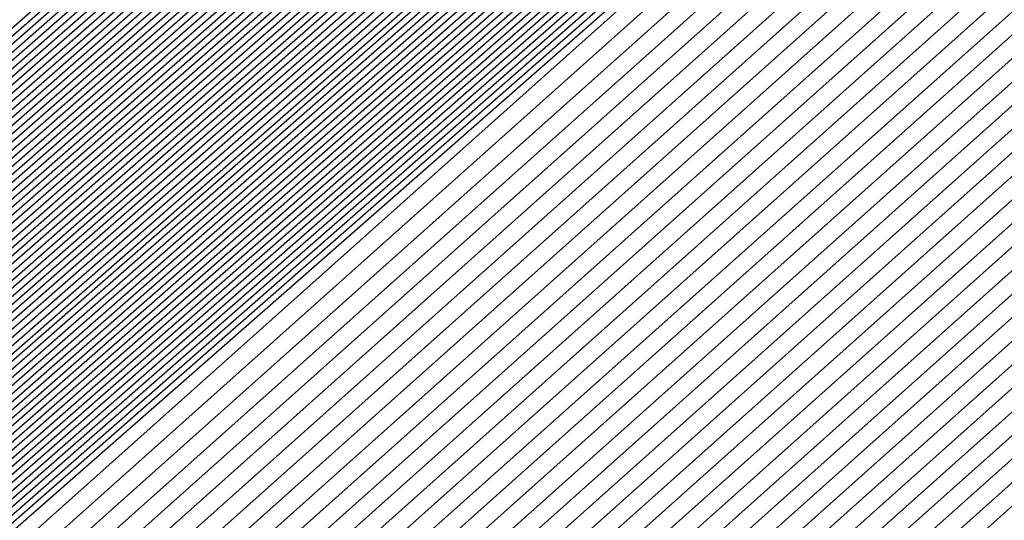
# Model space of a CAD drawing. Extents: x 3249832 to 3255657, y 13789405 to 13793316.
# Tile 999 of 1056: x 3253212.5943 to 3253212.7134, y 13791261.1174 to 13791261.178. Entities that reach past the tile are written whole.
import ezdxf

# ---------------------------------------------------------------- set-up
doc = ezdxf.new("R2010")
doc.units = 0
doc.header["$LTSCALE"] = 100
doc.header["$MEASUREMENT"] = 0
for name, color, linetype in [('GRATIO_03231_CON', 1, 'CONTINUOUS'), ('GRATIO_0323_ICON', 1, 'CONTINUOUS'), ('TARGETS_EAST', 7, 'CONTINUOUS')]:
    doc.layers.add(name, color=color, linetype=linetype)

# ---------------------------------------------------------------- blocks, each defined once
blk = doc.blocks.new('Gratio_032316_contours')
at = {"layer": 'GRATIO_03231_CON', "color": 5, "linetype": 'Continuous', "flags": 128}
for points in [[(3253198.8467, 13791249.0149), (3253205.42877, 13791254.89394), (3253220.02556, 13791267.69473), (3253234.64321, 13791280.47198), (3253243.06268, 13791287.82558), (3253246.16411, 13791290.53624), (3253246.60244, 13791290.92984), (3253246.86684, 13791291.18754), (3253248.78343, 13791292.91155), (3253254.01258, 13791297.55932), (3253263.38773, 13791305.85472), (3253274.43461, 13791315.58706), (3253283.85205, 13791323.81207), (3253289.3049, 13791328.45162), (3253292.32214, 13791330.89237), (3253295.39879, 13791333.38715)], [(3253199.11371, 13791249.24769), (3253205.65909, 13791255.09396), (3253220.17451, 13791267.82338), (3253234.71068, 13791280.52937), (3253243.08326, 13791287.84193), (3253246.16758, 13791290.53729), (3253246.60386, 13791290.92825), (3253246.85342, 13791291.17133), (3253248.66183, 13791292.79797), (3253253.59572, 13791297.1833), (3253262.4415, 13791305.01029), (3253272.86462, 13791314.1931), (3253281.7503, 13791321.95368), (3253286.91532, 13791326.34865), (3253289.90268, 13791328.77333), (3253293.18693, 13791331.45768)], [(3253199.24722, 13791249.36409), (3253205.77425, 13791255.19397), (3253220.24898, 13791267.8877), (3253234.74441, 13791280.55807), (3253243.09355, 13791287.85011), (3253246.16931, 13791290.53782), (3253246.60458, 13791290.92746), (3253246.84672, 13791291.16323), (3253248.60103, 13791292.74118), (3253253.38729, 13791296.99529), (3253261.96839, 13791304.58808), (3253272.07962, 13791313.49612), (3253280.69942, 13791321.02448), (3253285.72053, 13791325.29717), (3253288.69295, 13791327.71381), (3253292.081, 13791330.49295), (3253297.61917, 13791335.1971)], [(3253199.38073, 13791249.48048), (3253205.88941, 13791255.29397), (3253220.32345, 13791267.95202), (3253234.77815, 13791280.58677), (3253243.10385, 13791287.85828), (3253246.17105, 13791290.53834), (3253246.60529, 13791290.92666), (3253246.84001, 13791291.15513), (3253248.54023, 13791292.68439), (3253253.17886, 13791296.80728), (3253261.49527, 13791304.16587), (3253271.29462, 13791312.79914), (3253279.64854, 13791320.09529), (3253284.52574, 13791324.24568), (3253287.48322, 13791326.65429), (3253290.97507, 13791329.52822), (3253296.71525, 13791334.41022)], [(3253199.51424, 13791249.59688), (3253206.00457, 13791255.39398), (3253220.39793, 13791268.01634), (3253234.81188, 13791280.61546), (3253243.11414, 13791287.86646), (3253246.17278, 13791290.53887), (3253246.606, 13791290.92586), (3253246.83331, 13791291.14702), (3253248.47943, 13791292.6276), (3253252.97044, 13791296.61927), (3253261.02215, 13791303.74366), (3253270.50962, 13791312.10216), (3253278.59767, 13791319.16609), (3253283.33095, 13791323.1942), (3253286.27349, 13791325.59476), (3253289.86914, 13791328.56348), (3253295.81132, 13791333.62334)], [(3253199.78125, 13791249.82967), (3253206.23489, 13791255.594), (3253220.54687, 13791268.14499), (3253234.87935, 13791280.67286), (3253243.13472, 13791287.8828), (3253246.17625, 13791290.53992), (3253246.60743, 13791290.92427), (3253246.8199, 13791291.13081), (3253248.35784, 13791292.51402), (3253252.55358, 13791296.24325), (3253260.07593, 13791302.89924), (3253268.93963, 13791310.70819), (3253276.49591, 13791317.3077), (3253280.94137, 13791321.09123), (3253283.85403, 13791323.47572), (3253287.65728, 13791326.63402), (3253294.00347, 13791332.04958)], [(3253199.91476, 13791249.94607), (3253206.35005, 13791255.69401), (3253220.62135, 13791268.20931), (3253234.91309, 13791280.70156), (3253243.14501, 13791287.89098), (3253246.17798, 13791290.54045), (3253246.60814, 13791290.92348), (3253246.81319, 13791291.12271), (3253248.29704, 13791292.45723), (3253252.34515, 13791296.05524), (3253259.60281, 13791302.47703), (3253268.15463, 13791310.01121), (3253275.44504, 13791316.37851), (3253279.74658, 13791320.03974), (3253282.6443, 13791322.4162), (3253286.55135, 13791325.66929), (3253293.09954, 13791331.2627), (3253300.79521, 13791337.86923)], [(3253200.04827, 13791250.06247), (3253206.46521, 13791255.79401), (3253220.69582, 13791268.27363), (3253234.94682, 13791280.73025), (3253243.15531, 13791287.89915), (3253246.17972, 13791290.54097), (3253246.60886, 13791290.92268), (3253246.80649, 13791291.1146), (3253248.23624, 13791292.40044), (3253252.13672, 13791295.86723), (3253259.1297, 13791302.05482), (3253267.36963, 13791309.31423), (3253274.39416, 13791315.44932), (3253278.55179, 13791318.98826), (3253281.43456, 13791321.35667), (3253285.44542, 13791324.70455), (3253292.19561, 13791330.47582), (3253300.12972, 13791337.29016)], [(3253200.18178, 13791250.17887), (3253206.58037, 13791255.89402), (3253220.77029, 13791268.33795), (3253234.98056, 13791280.75895), (3253243.1656, 13791287.90733), (3253246.18145, 13791290.5415), (3253246.60957, 13791290.92188), (3253246.79978, 13791291.1065), (3253248.17544, 13791292.34365), (3253251.92829, 13791295.67922), (3253258.65658, 13791301.63261), (3253266.58464, 13791308.61725), (3253273.34328, 13791314.52012), (3253277.357, 13791317.93677), (3253280.22483, 13791320.29715), (3253284.33949, 13791323.73982), (3253291.29169, 13791329.68894), (3253299.46423, 13791336.71108)], [(3253200.44879, 13791250.41166), (3253206.81069, 13791256.09404), (3253220.91924, 13791268.4666), (3253235.04803, 13791280.81634), (3253243.18618, 13791287.92368), (3253246.18492, 13791290.54255), (3253246.611, 13791290.92029), (3253246.78637, 13791291.09029), (3253248.05384, 13791292.23007), (3253251.51143, 13791295.3032), (3253257.71035, 13791300.78818), (3253265.01464, 13791307.22329), (3253271.24153, 13791312.66173), (3253274.96742, 13791315.8338), (3253277.80537, 13791318.17811), (3253282.12763, 13791321.81036), (3253289.48383, 13791328.11518), (3253298.13324, 13791335.55292)], [(3253200.5823, 13791250.52806), (3253206.92586, 13791256.19405), (3253220.99372, 13791268.53092), (3253235.08176, 13791280.84504), (3253243.19647, 13791287.93185), (3253246.18666, 13791290.54307), (3253246.61171, 13791290.9195), (3253246.77966, 13791291.08219), (3253247.99304, 13791292.17328), (3253251.303, 13791295.11519), (3253257.23724, 13791300.36597), (3253264.22964, 13791306.52631), (3253270.19065, 13791311.73254), (3253273.77263, 13791314.78231), (3253276.59564, 13791317.11859), (3253281.0217, 13791320.84562), (3253288.57991, 13791327.3283), (3253297.46775, 13791334.97385)], [(3253200.71581, 13791250.64445), (3253207.04102, 13791256.29406), (3253221.06819, 13791268.59524), (3253235.1155, 13791280.87374), (3253243.20676, 13791287.94002), (3253246.18839, 13791290.5436), (3253246.61242, 13791290.9187), (3253246.77296, 13791291.07408), (3253247.93224, 13791292.11649), (3253251.09457, 13791294.92718), (3253256.76412, 13791299.94376), (3253263.44465, 13791305.82933), (3253269.13978, 13791310.80334), (3253272.57784, 13791313.73083), (3253275.38591, 13791316.05906), (3253279.91577, 13791319.88089), (3253287.67598, 13791326.54142), (3253296.80226, 13791334.39477)], [(3253200.84932, 13791250.76085), (3253207.15618, 13791256.39406), (3253221.14266, 13791268.65956), (3253235.14923, 13791280.90243), (3253243.21706, 13791287.9482), (3253246.19012, 13791290.54412), (3253246.61314, 13791290.9179), (3253246.76625, 13791291.06598), (3253247.87144, 13791292.0597), (3253250.88614, 13791294.73917), (3253256.29101, 13791299.52155), (3253262.65965, 13791305.13235), (3253268.0889, 13791309.87415), (3253271.38305, 13791312.67934), (3253274.17618, 13791314.99954), (3253278.80984, 13791318.91616), (3253286.77206, 13791325.75454), (3253296.13677, 13791333.81569)], [(3253201.11633, 13791250.99365), (3253207.3865, 13791256.59408), (3253221.29161, 13791268.78821), (3253235.2167, 13791280.95983), (3253243.23764, 13791287.96455), (3253246.19359, 13791290.54517), (3253246.61456, 13791290.91631), (3253246.75284, 13791291.04977), (3253247.74984, 13791291.94612), (3253250.46928, 13791294.36315), (3253255.34478, 13791298.67713), (3253261.08965, 13791303.73839), (3253265.98715, 13791308.01576), (3253268.99347, 13791310.57637), (3253271.75672, 13791312.8805), (3253276.59798, 13791316.9867), (3253284.9642, 13791324.18078), (3253294.80578, 13791332.65754)], [(3253201.24984, 13791251.11004), (3253207.50166, 13791256.69409), (3253221.36608, 13791268.85253), (3253235.25044, 13791280.98852), (3253243.24793, 13791287.97272), (3253246.19533, 13791290.5457), (3253246.61528, 13791290.91552), (3253246.74613, 13791291.04167), (3253247.68904, 13791291.88933), (3253250.26085, 13791294.17514), (3253254.87166, 13791298.25492), (3253260.30466, 13791303.04141), (3253264.93627, 13791307.08657), (3253267.79868, 13791309.52489), (3253270.54699, 13791311.82097), (3253275.49205, 13791316.02196), (3253284.06028, 13791323.3939), (3253294.14029, 13791332.07846)], [(3253201.38335, 13791251.22644), (3253207.61682, 13791256.7941), (3253221.44056, 13791268.91685), (3253235.28417, 13791281.01722), (3253243.25822, 13791287.9809), (3253246.19706, 13791290.54622), (3253246.61599, 13791290.91472), (3253246.73943, 13791291.03356), (3253247.62824, 13791291.83254), (3253250.05242, 13791293.98713), (3253254.39855, 13791297.83271), (3253259.51966, 13791302.34443), (3253263.88539, 13791306.15737), (3253266.60389, 13791308.4734), (3253269.33726, 13791310.76145), (3253274.38613, 13791315.05723), (3253283.15635, 13791322.60702), (3253293.4748, 13791331.49938)], [(3253201.51686, 13791251.34284), (3253207.73198, 13791256.8941), (3253221.51503, 13791268.98117), (3253235.31791, 13791281.04592), (3253243.26852, 13791287.98907), (3253246.1988, 13791290.54675), (3253246.6167, 13791290.91393), (3253246.73272, 13791291.02546), (3253247.56744, 13791291.77576), (3253249.84399, 13791293.79912), (3253253.92543, 13791297.41049), (3253258.73466, 13791301.64744), (3253262.83452, 13791305.22818), (3253265.4091, 13791307.42192), (3253268.12753, 13791309.70193), (3253273.2802, 13791314.0925), (3253282.25242, 13791321.82014), (3253292.80931, 13791330.9203), (3253301.81088, 13791338.63068)], [(3253201.78387, 13791251.57563), (3253207.9623, 13791257.09412), (3253221.66398, 13791269.10982), (3253235.38538, 13791281.10331), (3253243.2891, 13791288.00542), (3253246.20227, 13791290.5478), (3253246.61813, 13791290.91233), (3253246.71931, 13791291.00925), (3253247.44584, 13791291.66218), (3253249.42713, 13791293.4231), (3253252.9792, 13791296.56607), (3253257.16467, 13791300.25348), (3253260.73276, 13791303.36979), (3253263.01952, 13791305.31895), (3253265.70807, 13791307.58288), (3253271.06834, 13791312.16303), (3253280.44457, 13791320.24638), (3253291.47832, 13791329.76215), (3253300.88547, 13791337.82513)], [(3253201.91738, 13791251.69203), (3253208.07746, 13791257.19413), (3253221.73845, 13791269.17414), (3253235.41911, 13791281.13201), (3253243.29939, 13791288.01359), (3253246.204, 13791290.54832), (3253246.61884, 13791290.91154), (3253246.71261, 13791291.00114), (3253247.38504, 13791291.60539), (3253249.2187, 13791293.23509), (3253252.50609, 13791296.14386), (3253256.37967, 13791299.5565), (3253259.68189, 13791302.44059), (3253261.82473, 13791304.26746), (3253264.49834, 13791306.52336), (3253269.96241, 13791311.1983), (3253279.54064, 13791319.4595), (3253290.81283, 13791329.18307), (3253300.42277, 13791337.42236)], [(3253202.05089, 13791251.80842), (3253208.19262, 13791257.29414), (3253221.81293, 13791269.23846), (3253235.45285, 13791281.16071), (3253243.30968, 13791288.02177), (3253246.20573, 13791290.54885), (3253246.61956, 13791290.91074), (3253246.7059, 13791290.99304), (3253247.32424, 13791291.5486), (3253249.01027, 13791293.04708), (3253252.03297, 13791295.72165), (3253255.59467, 13791298.85952), (3253258.63101, 13791301.5114), (3253260.62994, 13791303.21597), (3253263.28861, 13791305.46384), (3253268.85648, 13791310.23357), (3253278.63672, 13791318.67262), (3253290.14734, 13791328.60399), (3253299.96006, 13791337.01958)], [(3253222.18973, 13791268.9562), (3253208.47101, 13791257.20698), (3253202.18439, 13791251.92482), (3253202.18439, 13791251.92482), (3253208.30778, 13791257.39414), (3253221.8874, 13791269.30278)], [(3253222.33685, 13791269.08692), (3253208.70035, 13791257.40813), (3253202.45141, 13791252.15761), (3253202.45141, 13791252.15761), (3253208.5381, 13791257.59416), (3253222.03635, 13791269.43142)], [(3253222.41042, 13791269.15229), (3253208.81502, 13791257.50869), (3253202.58492, 13791252.27401), (3253202.58492, 13791252.27401), (3253208.65326, 13791257.69417), (3253222.11082, 13791269.49575)], [(3253222.48398, 13791269.21765), (3253208.92969, 13791257.60926), (3253202.71843, 13791252.39041), (3253202.71843, 13791252.39041), (3253208.76842, 13791257.79418), (3253222.18529, 13791269.56007)], [(3253222.55754, 13791269.28301), (3253209.04436, 13791257.70983), (3253202.85194, 13791252.50681), (3253202.85193, 13791252.50681), (3253208.88358, 13791257.89419), (3253222.25977, 13791269.62439)], [(3253222.70467, 13791269.41374), (3253209.2737, 13791257.91097), (3253203.11895, 13791252.7396), (3253203.11895, 13791252.7396), (3253209.1139, 13791258.0942), (3253222.40871, 13791269.75304)], [(3253222.77823, 13791269.4791), (3253209.38837, 13791258.01154), (3253203.25246, 13791252.856), (3253203.25246, 13791252.856), (3253209.22906, 13791258.19421), (3253222.48319, 13791269.81736)], [(3253222.8518, 13791269.54447), (3253209.50304, 13791258.11211), (3253203.38597, 13791252.97239), (3253203.38597, 13791252.97239), (3253209.34422, 13791258.29422), (3253222.55766, 13791269.88168)], [(3253222.92536, 13791269.60983), (3253209.61771, 13791258.21268), (3253203.51947, 13791253.08879), (3253203.51947, 13791253.08879), (3253209.45938, 13791258.39423), (3253222.63214, 13791269.946)], [(3253294.55593, 13791331.78482), (3253282.65133, 13791321.30274), (3253268.6032, 13791309.01445), (3253256.6338, 13791298.60027), (3253249.91373, 13791292.81609), (3253247.40711, 13791290.71997), (3253247.02638, 13791290.44557), (3253246.62867, 13791290.09727), (3253243.8498, 13791287.66252), (3253236.27025, 13791281.09954), (3253223.07249, 13791269.74056), (3253209.84706, 13791258.41382), (3253203.78649, 13791253.32159), (3253203.78649, 13791253.32159), (3253209.68971, 13791258.59423), (3253222.78114, 13791270.07458), (3253235.89161, 13791281.53353), (3253243.79641, 13791288.43297), (3253249.04881, 13791292.99861), (3253256.14655, 13791299.14707), (3253268.13516, 13791309.52901), (3253282.25127, 13791321.73092), (3253294.2793, 13791332.07331)], [(3253294.30341, 13791331.56698), (3253282.46184, 13791321.1404), (3253268.48808, 13791308.91717), (3253256.58203, 13791298.55815), (3253249.89752, 13791292.80461), (3253247.40414, 13791290.71961), (3253247.02543, 13791290.44664), (3253246.629, 13791290.09938), (3253243.85878, 13791287.67218), (3253236.30279, 13791281.1296), (3253223.14605, 13791269.80592), (3253209.96173, 13791258.51439), (3253203.92, 13791253.43798), (3253203.92, 13791253.43798), (3253209.80487, 13791258.69424), (3253222.85565, 13791270.13885), (3253235.92547, 13791281.56208), (3253243.80512, 13791288.43921), (3253249.03601, 13791292.98573), (3253256.09723, 13791299.1022), (3253268.02248, 13791309.42905), (3253282.06389, 13791321.56632), (3253294.02824, 13791331.85395)], [(3253294.05089, 13791331.34915), (3253282.27235, 13791320.97806), (3253268.37296, 13791308.8199), (3253256.53026, 13791298.51602), (3253249.8813, 13791292.79314), (3253247.40117, 13791290.71925), (3253247.02448, 13791290.44772), (3253246.62933, 13791290.10149), (3253243.86776, 13791287.68184), (3253236.33533, 13791281.15966), (3253223.21961, 13791269.87129), (3253210.0764, 13791258.61496), (3253204.05351, 13791253.55438), (3253204.05351, 13791253.55438), (3253209.92004, 13791258.79424), (3253222.93017, 13791270.20313), (3253235.95934, 13791281.59062), (3253243.81382, 13791288.44544), (3253249.02321, 13791292.97286), (3253256.04791, 13791299.05733), (3253267.90979, 13791309.32909), (3253281.87651, 13791321.40172), (3253293.77719, 13791331.63458)], [(3253293.79837, 13791331.13131), (3253282.08285, 13791320.81572), (3253268.25784, 13791308.72262), (3253256.47849, 13791298.4739), (3253249.86508, 13791292.78166), (3253247.39821, 13791290.71889), (3253247.02354, 13791290.4488), (3253246.62966, 13791290.1036), (3253243.87675, 13791287.6915), (3253236.36787, 13791281.18972), (3253223.29318, 13791269.93665), (3253210.19107, 13791258.71553), (3253204.18702, 13791253.67078), (3253204.18701, 13791253.67078), (3253210.0352, 13791258.89424), (3253223.00468, 13791270.26741), (3253235.9932, 13791281.61917), (3253243.82253, 13791288.45167), (3253249.01041, 13791292.95999), (3253255.9986, 13791299.01245), (3253267.79711, 13791309.22914), (3253281.68913, 13791321.23712), (3253293.52613, 13791331.41522)], [(3253281.70387, 13791320.49104), (3253268.02759, 13791308.52807), (3253256.37495, 13791298.38965), (3253249.83265, 13791292.75871), (3253247.39227, 13791290.71816), (3253247.02165, 13791290.45095), (3253246.63032, 13791290.10782), (3253243.89471, 13791287.71083), (3253236.43295, 13791281.24983), (3253223.4403, 13791270.06738), (3253210.42041, 13791258.91666), (3253204.45403, 13791253.90357), (3253204.45403, 13791253.90357), (3253210.2655, 13791259.09429), (3253223.15342, 13791270.39627), (3253236.05998, 13791281.67732), (3253243.49467, 13791288.16911), (3253246.23629, 13791290.55891), (3253246.63094, 13791290.89792), (3253246.97688, 13791291.19282), (3253249.38096, 13791293.27243), (3253255.90221, 13791298.92109), (3253267.57241, 13791309.02875), (3253281.31446, 13791320.90786)], [(3253281.51437, 13791320.3287), (3253267.91246, 13791308.4308), (3253256.32319, 13791298.34753), (3253249.81643, 13791292.74723), (3253247.38931, 13791290.7178), (3253247.0207, 13791290.45203), (3253246.63065, 13791290.10993), (3253243.90369, 13791287.72049), (3253236.4655, 13791281.27989), (3253223.51387, 13791270.13274), (3253210.53508, 13791259.01723), (3253204.58754, 13791254.01997), (3253204.58754, 13791254.01997), (3253210.38066, 13791259.1943), (3253223.22789, 13791270.4606), (3253236.0937, 13791281.70603), (3253243.50493, 13791288.17732), (3253246.23793, 13791290.55953), (3253246.63143, 13791290.89735), (3253246.97568, 13791291.19044), (3253249.36691, 13791293.25849), (3253255.85289, 13791298.87622), (3253267.45972, 13791308.92879), (3253281.12708, 13791320.74326)], [(3253281.32488, 13791320.16636), (3253267.79734, 13791308.33352), (3253256.27142, 13791298.30541), (3253249.80022, 13791292.73576), (3253247.38634, 13791290.71744), (3253247.01976, 13791290.4531), (3253246.63098, 13791290.11204), (3253243.91267, 13791287.73015), (3253236.49804, 13791281.30995), (3253223.58743, 13791270.1981), (3253210.64975, 13791259.1178), (3253204.72105, 13791254.13636), (3253204.72105, 13791254.13637), (3253210.49582, 13791259.2943), (3253223.30236, 13791270.52492), (3253236.12742, 13791281.73474), (3253243.51518, 13791288.18552), (3253246.23956, 13791290.56015), (3253246.63193, 13791290.89678), (3253246.97448, 13791291.18805), (3253249.35287, 13791293.24455), (3253255.80356, 13791298.83135), (3253267.34704, 13791308.82884), (3253280.9397, 13791320.57865)], [(3253281.13539, 13791320.00402), (3253267.68222, 13791308.23625), (3253256.21965, 13791298.26328), (3253249.784, 13791292.72428), (3253247.38337, 13791290.71708), (3253247.01881, 13791290.45418), (3253246.63131, 13791290.11416), (3253243.92165, 13791287.73981), (3253236.53058, 13791281.34001), (3253223.66099, 13791270.26347), (3253210.76442, 13791259.21837), (3253204.85455, 13791254.25276), (3253204.85455, 13791254.25276), (3253210.61098, 13791259.39431), (3253223.37683, 13791270.58925), (3253236.16114, 13791281.76345), (3253243.52543, 13791288.19373), (3253246.2412, 13791290.56077), (3253246.63242, 13791290.89621), (3253246.97329, 13791291.18567), (3253249.33882, 13791293.23061), (3253255.75424, 13791298.78648), (3253267.23435, 13791308.72888), (3253280.75231, 13791320.41405)], [(3253267.45197, 13791308.0417), (3253256.11611, 13791298.17904), (3253249.75157, 13791292.70133), (3253247.37744, 13791290.71635), (3253247.01692, 13791290.45633), (3253246.63197, 13791290.11838), (3253243.93961, 13791287.75913), (3253236.59567, 13791281.40012), (3253223.80812, 13791270.3942), (3253210.99376, 13791259.41951), (3253205.12157, 13791254.48556), (3253205.12157, 13791254.48556), (3253210.84129, 13791259.59433), (3253223.52577, 13791270.7179), (3253236.22858, 13791281.82086), (3253243.54593, 13791288.21014), (3253246.24446, 13791290.562), (3253246.6334, 13791290.89508), (3253246.97089, 13791291.1809), (3253249.31072, 13791293.20273), (3253255.65559, 13791298.69674), (3253267.00898, 13791308.52897)], [(3253267.33685, 13791307.94442), (3253256.06434, 13791298.13691), (3253249.73535, 13791292.68985), (3253247.37447, 13791290.71599), (3253247.01598, 13791290.45741), (3253246.6323, 13791290.12049), (3253243.9486, 13791287.76879), (3253236.62821, 13791281.43018), (3253223.88168, 13791270.45956), (3253211.10843, 13791259.52008), (3253205.25508, 13791254.60195), (3253205.25508, 13791254.60195), (3253210.95645, 13791259.69434), (3253223.60023, 13791270.78223), (3253236.2623, 13791281.84957), (3253243.55619, 13791288.21834), (3253246.2461, 13791290.56262), (3253246.63389, 13791290.89451), (3253246.96969, 13791291.17852), (3253249.29667, 13791293.18879), (3253255.60626, 13791298.65187), (3253266.8963, 13791308.42902)], [(3253267.22172, 13791307.84715), (3253256.01257, 13791298.09479), (3253249.71913, 13791292.67838), (3253247.37151, 13791290.71563), (3253247.01503, 13791290.45848), (3253246.63263, 13791290.1226), (3253243.95758, 13791287.77846), (3253236.66075, 13791281.46024), (3253223.95525, 13791270.52492), (3253211.2231, 13791259.62065), (3253205.38858, 13791254.71835), (3253205.38859, 13791254.71835), (3253211.07161, 13791259.79435), (3253223.6747, 13791270.84655), (3253236.29602, 13791281.87828), (3253243.56644, 13791288.22655), (3253246.24773, 13791290.56324), (3253246.63439, 13791290.89394), (3253246.9685, 13791291.17613), (3253249.28262, 13791293.17485), (3253255.55694, 13791298.607), (3253266.78361, 13791308.32906)], [(3253267.1066, 13791307.74987), (3253255.96081, 13791298.05266), (3253249.70292, 13791292.6669), (3253247.36854, 13791290.71526), (3253247.01409, 13791290.45956), (3253246.63296, 13791290.12471), (3253243.96656, 13791287.78812), (3253236.69329, 13791281.49029), (3253224.02881, 13791270.59029), (3253211.33777, 13791259.72122), (3253205.52209, 13791254.83475), (3253205.52209, 13791254.83475), (3253211.18677, 13791259.89435), (3253223.74917, 13791270.91088), (3253236.32974, 13791281.90699), (3253243.57669, 13791288.23475), (3253246.24937, 13791290.56386), (3253246.63488, 13791290.89337), (3253246.9673, 13791291.17375), (3253249.26858, 13791293.16091), (3253255.50762, 13791298.56213), (3253266.67093, 13791308.22911)], [(3253266.87636, 13791307.55532), (3253255.85727, 13791297.96842), (3253249.67048, 13791292.64395), (3253247.36261, 13791290.71454), (3253247.01219, 13791290.46171), (3253246.63362, 13791290.12893), (3253243.98452, 13791287.80744), (3253236.75838, 13791281.55041), (3253224.17594, 13791270.72101), (3253211.56711, 13791259.92236), (3253205.78911, 13791255.06754), (3253205.78911, 13791255.06754), (3253211.41709, 13791260.09437), (3253223.89811, 13791271.03953), (3253236.39717, 13791281.9644), (3253243.59719, 13791288.25117), (3253246.25263, 13791290.56509), (3253246.63586, 13791290.89224), (3253246.96491, 13791291.16898), (3253249.24048, 13791293.13303), (3253255.40897, 13791298.4724), (3253266.44556, 13791308.0292)], [(3253266.76123, 13791307.45805), (3253255.8055, 13791297.92629), (3253249.65427, 13791292.63247), (3253247.35964, 13791290.71418), (3253247.01125, 13791290.46279), (3253246.63395, 13791290.13104), (3253243.9935, 13791287.8171), (3253236.79092, 13791281.58047), (3253224.2495, 13791270.78638), (3253211.68179, 13791260.02293), (3253205.92262, 13791255.18394), (3253205.92262, 13791255.18394), (3253211.53225, 13791260.19438), (3253223.97258, 13791271.10386), (3253236.43089, 13791281.99311), (3253243.60744, 13791288.25937), (3253246.25427, 13791290.56571), (3253246.63635, 13791290.89167), (3253246.96371, 13791291.1666), (3253249.22643, 13791293.11909), (3253255.35964, 13791298.42753), (3253266.33287, 13791307.92924)], [(3253266.64611, 13791307.36077), (3253255.75373, 13791297.88417), (3253249.63805, 13791292.621), (3253247.35667, 13791290.71382), (3253247.0103, 13791290.46387), (3253246.63428, 13791290.13316), (3253244.00248, 13791287.82676), (3253236.82346, 13791281.61053), (3253224.32306, 13791270.85174), (3253211.79646, 13791260.1235), (3253206.05613, 13791255.30034), (3253206.05613, 13791255.30033), (3253211.64741, 13791260.29439), (3253224.04705, 13791271.16818), (3253236.46461, 13791282.02182), (3253243.6177, 13791288.26758), (3253246.2559, 13791290.56633), (3253246.63684, 13791290.8911), (3253246.96251, 13791291.16422), (3253249.21238, 13791293.10515), (3253255.31032, 13791298.38266), (3253266.22019, 13791307.82929)], [(3253266.53099, 13791307.2635), (3253255.70196, 13791297.84205), (3253249.62183, 13791292.60952), (3253247.35371, 13791290.71345), (3253247.00936, 13791290.46494), (3253246.63461, 13791290.13527), (3253244.01147, 13791287.83642), (3253236.856, 13791281.64058), (3253224.39663, 13791270.9171), (3253211.91113, 13791260.22407), (3253206.18963, 13791255.41673), (3253206.18963, 13791255.41673), (3253211.76257, 13791260.3944), (3253224.12152, 13791271.23251), (3253236.49833, 13791282.05053), (3253243.62795, 13791288.27578), (3253246.25754, 13791290.56695), (3253246.63734, 13791290.89054), (3253246.96131, 13791291.16183), (3253249.19833, 13791293.09121), (3253255.26099, 13791298.33779), (3253266.1075, 13791307.72933)], [(3253266.30074, 13791307.06895), (3253255.59843, 13791297.7578), (3253249.5894, 13791292.58657), (3253247.34778, 13791290.71273), (3253247.00747, 13791290.4671), (3253246.63526, 13791290.13949), (3253244.02943, 13791287.85574), (3253236.92109, 13791281.7007), (3253224.54375, 13791271.04783), (3253212.14047, 13791260.42521), (3253206.45665, 13791255.64953), (3253206.45665, 13791255.64953), (3253211.99289, 13791260.59441), (3253224.27046, 13791271.36115), (3253236.56577, 13791282.10794), (3253243.64845, 13791288.29219), (3253246.2608, 13791290.56818), (3253246.63832, 13791290.8894), (3253246.95892, 13791291.15707), (3253249.17024, 13791293.06333), (3253255.16235, 13791298.24805), (3253265.88213, 13791307.52942)], [(3253266.18562, 13791306.97167), (3253255.54666, 13791297.71567), (3253249.57318, 13791292.57509), (3253247.34481, 13791290.71237), (3253247.00652, 13791290.46817), (3253246.63559, 13791290.1416), (3253244.03841, 13791287.86541), (3253236.95363, 13791281.73076), (3253224.61732, 13791271.1132), (3253212.25514, 13791260.52577), (3253206.59016, 13791255.76592), (3253206.59016, 13791255.76592), (3253212.10805, 13791260.69442), (3253224.34492, 13791271.42548), (3253236.59949, 13791282.13665), (3253243.6587, 13791288.3004), (3253246.26244, 13791290.5688), (3253246.63881, 13791290.88883), (3253246.95772, 13791291.15468), (3253249.15619, 13791293.04939), (3253255.11302, 13791298.20318), (3253265.76944, 13791307.42947)], [(3253266.07049, 13791306.8744), (3253255.49489, 13791297.67355), (3253249.55697, 13791292.56362), (3253247.34184, 13791290.712), (3253247.00558, 13791290.46925), (3253246.63592, 13791290.14371), (3253244.04739, 13791287.87507), (3253236.98617, 13791281.76081), (3253224.69088, 13791271.17856), (3253212.36981, 13791260.62634), (3253206.72366, 13791255.88232), (3253206.72367, 13791255.88232), (3253212.22321, 13791260.79443), (3253224.41939, 13791271.4898), (3253236.63321, 13791282.16536), (3253243.66895, 13791288.30861), (3253246.26407, 13791290.56942), (3253246.6393, 13791290.88827), (3253246.95652, 13791291.1523), (3253249.14214, 13791293.03545), (3253255.0637, 13791298.15831), (3253265.65676, 13791307.32951)], [(3253265.95537, 13791306.77712), (3253255.44312, 13791297.63143), (3253249.54075, 13791292.55214), (3253247.33888, 13791290.71164), (3253247.00463, 13791290.47032), (3253246.63625, 13791290.14582), (3253244.05637, 13791287.88473), (3253237.01871, 13791281.79087), (3253224.76444, 13791271.24392), (3253212.48448, 13791260.72691), (3253206.85717, 13791255.99872), (3253206.85717, 13791255.99872), (3253212.33837, 13791260.89444), (3253224.49386, 13791271.55413), (3253236.66693, 13791282.19407), (3253243.67921, 13791288.31681), (3253246.26571, 13791290.57004), (3253246.6398, 13791290.8877), (3253246.95533, 13791291.14992), (3253249.12809, 13791293.02151), (3253255.01437, 13791298.11344), (3253265.54407, 13791307.22956)], [(3253265.72512, 13791306.58257), (3253255.33958, 13791297.54718), (3253249.50832, 13791292.52919), (3253247.33294, 13791290.71092), (3253247.00274, 13791290.47248), (3253246.63691, 13791290.15005), (3253244.07433, 13791287.90405), (3253237.0838, 13791281.85099), (3253224.91157, 13791271.37465), (3253212.71382, 13791260.92805), (3253207.12419, 13791256.23151), (3253207.12419, 13791256.23151), (3253212.56869, 13791261.09446), (3253224.6428, 13791271.68278), (3253236.73437, 13791282.25148), (3253243.69971, 13791288.33322), (3253246.26897, 13791290.57127), (3253246.64078, 13791290.88656), (3253246.95293, 13791291.14515), (3253249.1, 13791292.99362), (3253254.91572, 13791298.02371), (3253265.3187, 13791307.02965)], [(3253265.61, 13791306.4853), (3253255.28781, 13791297.50506), (3253249.4921, 13791292.51771), (3253247.32998, 13791290.71056), (3253247.0018, 13791290.47355), (3253246.63724, 13791290.15216), (3253244.08331, 13791287.91371), (3253237.11634, 13791281.88104), (3253224.98513, 13791271.44001), (3253212.82849, 13791261.02862), (3253207.2577, 13791256.34791), (3253207.2577, 13791256.34791), (3253212.68385, 13791261.19447), (3253224.71727, 13791271.7471), (3253236.76809, 13791282.28019), (3253243.70996, 13791288.34143), (3253246.27061, 13791290.57189), (3253246.64127, 13791290.88599), (3253246.95174, 13791291.14277), (3253249.08595, 13791292.97968), (3253254.8664, 13791297.97884), (3253265.20602, 13791306.92969)], [(3253265.49488, 13791306.38803), (3253255.23605, 13791297.46293), (3253249.47588, 13791292.50624), (3253247.32701, 13791290.71019), (3253247.00085, 13791290.47463), (3253246.63757, 13791290.15427), (3253244.0923, 13791287.92337), (3253237.14888, 13791281.9111), (3253225.0587, 13791271.50538), (3253212.94316, 13791261.12919), (3253207.39121, 13791256.46431), (3253207.39121, 13791256.46431), (3253212.79901, 13791261.29448), (3253224.79174, 13791271.81143), (3253236.80181, 13791282.3089), (3253243.72021, 13791288.34963), (3253246.27224, 13791290.57251), (3253246.64176, 13791290.88543), (3253246.95054, 13791291.14038), (3253249.0719, 13791292.96574), (3253254.81708, 13791297.93397), (3253265.09333, 13791306.82974)], [(3253265.37976, 13791306.29075), (3253255.18428, 13791297.42081), (3253249.45967, 13791292.49476), (3253247.32404, 13791290.70983), (3253246.9999, 13791290.47571), (3253246.6379, 13791290.15638), (3253244.10128, 13791287.93303), (3253237.18142, 13791281.94116), (3253225.13226, 13791271.57074), (3253213.05783, 13791261.22976), (3253207.52471, 13791256.5807), (3253207.52471, 13791256.5807), (3253212.91417, 13791261.39448), (3253224.86621, 13791271.87575), (3253236.83553, 13791282.33761), (3253243.73047, 13791288.35784), (3253246.27388, 13791290.57313), (3253246.64226, 13791290.88486), (3253246.94934, 13791291.138), (3253249.05785, 13791292.9518), (3253254.76775, 13791297.8891), (3253264.98065, 13791306.72978)], [(3253265.14951, 13791306.0962), (3253255.08074, 13791297.33656), (3253249.42723, 13791292.47181), (3253247.31811, 13791290.70911), (3253246.99801, 13791290.47786), (3253246.63856, 13791290.1606), (3253244.11924, 13791287.95236), (3253237.24651, 13791282.00127), (3253225.27938, 13791271.70147), (3253213.28717, 13791261.4309), (3253207.79173, 13791256.8135), (3253207.79173, 13791256.8135), (3253213.14449, 13791261.5945), (3253225.01515, 13791272.0044), (3253236.90297, 13791282.39502), (3253243.75097, 13791288.37425), (3253246.27714, 13791290.57436), (3253246.64324, 13791290.88372), (3253246.94695, 13791291.13323), (3253249.02975, 13791292.92392), (3253254.6691, 13791297.79936), (3253264.75528, 13791306.52987)], [(3253265.03439, 13791305.99892), (3253255.02897, 13791297.29444), (3253249.41102, 13791292.46033), (3253247.31514, 13791290.70874), (3253246.99707, 13791290.47894), (3253246.63889, 13791290.16271), (3253244.12822, 13791287.96202), (3253237.27905, 13791282.03133), (3253225.35295, 13791271.76683), (3253213.40184, 13791261.53147), (3253207.92524, 13791256.92989), (3253207.92524, 13791256.92989), (3253213.25965, 13791261.69451), (3253225.08961, 13791272.06873), (3253236.93669, 13791282.42373), (3253243.76122, 13791288.38246), (3253246.27878, 13791290.57498), (3253246.64373, 13791290.88316), (3253246.94575, 13791291.13085), (3253249.01571, 13791292.90998), (3253254.61978, 13791297.75449), (3253264.64259, 13791306.42992)], [(3253264.91926, 13791305.90165), (3253254.9772, 13791297.25231), (3253249.3948, 13791292.44886), (3253247.31218, 13791290.70838), (3253246.99612, 13791290.48001), (3253246.63922, 13791290.16482), (3253244.1372, 13791287.97168), (3253237.31159, 13791282.06139), (3253225.42651, 13791271.83219), (3253213.51651, 13791261.63204), (3253208.05874, 13791257.04629), (3253208.05875, 13791257.04629), (3253213.37481, 13791261.79452), (3253225.16408, 13791272.13306), (3253236.97041, 13791282.45244), (3253243.77147, 13791288.39066), (3253246.28041, 13791290.5756), (3253246.64422, 13791290.88259), (3253246.94455, 13791291.12847), (3253249.00166, 13791292.89604), (3253254.57046, 13791297.70962), (3253264.52991, 13791306.32996)], [(3253264.80414, 13791305.80438), (3253254.92543, 13791297.21019), (3253249.37858, 13791292.43738), (3253247.30921, 13791290.70802), (3253246.99518, 13791290.48109), (3253246.63955, 13791290.16693), (3253244.14618, 13791287.98134), (3253237.34413, 13791282.09145), (3253225.50007, 13791271.89756), (3253213.63118, 13791261.73261), (3253208.19225, 13791257.16269), (3253208.19225, 13791257.16269), (3253213.48997, 13791261.89453), (3253225.23855, 13791272.19738), (3253237.00413, 13791282.48115), (3253243.78172, 13791288.39887), (3253246.28205, 13791290.57622), (3253246.64472, 13791290.88202), (3253246.94335, 13791291.12608), (3253248.98761, 13791292.8821), (3253254.52113, 13791297.66475), (3253264.41722, 13791306.23001)], [(3253264.57389, 13791305.60983), (3253254.8219, 13791297.12594), (3253249.34615, 13791292.41443), (3253247.30328, 13791290.7073), (3253246.99329, 13791290.48324), (3253246.64021, 13791290.17116), (3253244.16415, 13791288.00066), (3253237.40922, 13791282.15156), (3253225.6472, 13791272.02829), (3253213.86052, 13791261.93375), (3253208.45927, 13791257.39548), (3253208.45927, 13791257.39548), (3253213.72028, 13791262.09454), (3253225.38749, 13791272.32603), (3253237.07157, 13791282.53856), (3253243.80223, 13791288.41528), (3253246.28532, 13791290.57745), (3253246.6457, 13791290.88089), (3253246.94096, 13791291.12132), (3253248.95951, 13791292.85422), (3253254.42248, 13791297.57502), (3253264.19185, 13791306.0301)], [(3253264.45877, 13791305.51255), (3253254.77013, 13791297.08382), (3253249.32993, 13791292.40295), (3253247.30031, 13791290.70693), (3253246.99234, 13791290.48432), (3253246.64054, 13791290.17327), (3253244.17313, 13791288.01032), (3253237.44176, 13791282.18162), (3253225.72077, 13791272.09365), (3253213.97519, 13791262.03431), (3253208.59278, 13791257.51188), (3253208.59278, 13791257.51188), (3253213.83545, 13791262.19455), (3253225.46196, 13791272.39036), (3253237.10529, 13791282.56727), (3253243.81248, 13791288.42348), (3253246.28695, 13791290.57807), (3253246.64619, 13791290.88032), (3253246.93976, 13791291.11893), (3253248.94547, 13791292.84028), (3253254.37316, 13791297.53015), (3253264.07917, 13791305.93015)], [(3253264.34365, 13791305.41528), (3253254.71836, 13791297.0417), (3253249.31372, 13791292.39148), (3253247.29734, 13791290.70657), (3253246.9914, 13791290.48539), (3253246.64087, 13791290.17538), (3253244.18211, 13791288.01998), (3253237.4743, 13791282.21168), (3253225.79433, 13791272.15901), (3253214.08986, 13791262.13489), (3253208.72629, 13791257.62828), (3253208.72628, 13791257.62828), (3253213.9506, 13791262.29456), (3253225.53643, 13791272.45468), (3253237.13901, 13791282.59598), (3253243.82273, 13791288.43169), (3253246.28858, 13791290.57869), (3253246.64668, 13791290.87975), (3253246.93857, 13791291.11655), (3253248.93142, 13791292.82634), (3253254.32383, 13791297.48528), (3253263.96648, 13791305.83019)], [(3253264.22852, 13791305.318), (3253254.66659, 13791296.99957), (3253249.2975, 13791292.38), (3253247.29438, 13791290.70621), (3253246.99045, 13791290.48647), (3253246.6412, 13791290.17749), (3253244.19109, 13791288.02965), (3253237.50684, 13791282.24174), (3253225.86789, 13791272.22438), (3253214.20454, 13791262.23545), (3253208.85979, 13791257.74467), (3253208.85979, 13791257.74467), (3253214.06576, 13791262.39457), (3253225.6109, 13791272.51901), (3253237.17273, 13791282.62469), (3253243.83298, 13791288.4399), (3253246.29022, 13791290.57931), (3253246.64717, 13791290.87918), (3253246.93737, 13791291.11417), (3253248.91737, 13791292.8124), (3253254.27451, 13791297.44041), (3253263.8538, 13791305.73024)], [(3253263.99828, 13791305.12345), (3253254.56305, 13791296.91532), (3253249.26507, 13791292.35705), (3253247.28844, 13791290.70548), (3253246.98856, 13791290.48862), (3253246.64186, 13791290.18171), (3253244.20905, 13791288.04897), (3253237.57193, 13791282.30185), (3253226.01502, 13791272.3551), (3253214.43388, 13791262.43659), (3253209.12681, 13791257.97747), (3253209.12681, 13791257.97747), (3253214.29608, 13791262.59459), (3253225.75984, 13791272.64766), (3253237.24016, 13791282.6821), (3253243.85349, 13791288.45631), (3253246.29349, 13791290.58054), (3253246.64816, 13791290.87805), (3253246.93497, 13791291.1094), (3253248.88927, 13791292.78452), (3253254.17586, 13791297.35067), (3253263.62842, 13791305.53033)], [(3253263.88315, 13791305.02618), (3253254.51129, 13791296.8732), (3253249.24885, 13791292.34558), (3253247.28548, 13791290.70512), (3253246.98761, 13791290.4897), (3253246.64219, 13791290.18382), (3253244.21803, 13791288.05863), (3253237.60447, 13791282.33191), (3253226.08858, 13791272.42047), (3253214.54855, 13791262.53716), (3253209.26032, 13791258.09386), (3253209.26032, 13791258.09386), (3253214.41124, 13791262.69459), (3253225.8343, 13791272.71198), (3253237.27388, 13791282.71081), (3253243.86374, 13791288.46451), (3253246.29512, 13791290.58116), (3253246.64865, 13791290.87748), (3253246.93378, 13791291.10702), (3253248.87522, 13791292.77058), (3253254.12654, 13791297.3058), (3253263.51574, 13791305.43037)], [(3253263.76803, 13791304.9289), (3253254.45952, 13791296.83108), (3253249.23263, 13791292.3341), (3253247.28251, 13791290.70476), (3253246.98667, 13791290.49078), (3253246.64252, 13791290.18593), (3253244.22702, 13791288.06829), (3253237.63701, 13791282.36197), (3253226.16214, 13791272.48583), (3253214.66322, 13791262.63773), (3253209.39382, 13791258.21026), (3253209.39382, 13791258.21026), (3253214.5264, 13791262.7946), (3253225.90877, 13791272.77631), (3253237.3076, 13791282.73952), (3253243.87399, 13791288.47272), (3253246.29675, 13791290.58178), (3253246.64914, 13791290.87691), (3253246.93258, 13791291.10463), (3253248.86118, 13791292.75664), (3253254.07721, 13791297.26093), (3253263.40305, 13791305.33042)], [(3253263.65291, 13791304.83163), (3253254.40775, 13791296.78895), (3253249.21642, 13791292.32262), (3253247.27954, 13791290.7044), (3253246.98572, 13791290.49185), (3253246.64285, 13791290.18805), (3253244.236, 13791288.07795), (3253237.66955, 13791282.39203), (3253226.23571, 13791272.55119), (3253214.77789, 13791262.7383), (3253209.52733, 13791258.32666), (3253209.52733, 13791258.32666), (3253214.64156, 13791262.89461), (3253225.98324, 13791272.84063), (3253237.34132, 13791282.76823), (3253243.88424, 13791288.48092), (3253246.29839, 13791290.5824), (3253246.64963, 13791290.87634), (3253246.93138, 13791291.10225), (3253248.84713, 13791292.7427), (3253254.02789, 13791297.21606), (3253263.29037, 13791305.23046)], [(3253226.38283, 13791272.68192), (3253215.00723, 13791262.93944), (3253209.79435, 13791258.55945), (3253209.79435, 13791258.55945), (3253214.87188, 13791263.09463), (3253226.13218, 13791272.96928)], [(3253226.4564, 13791272.74729), (3253215.1219, 13791263.04001), (3253209.92785, 13791258.67585), (3253209.92786, 13791258.67585), (3253214.98704, 13791263.19464), (3253226.20665, 13791273.03361)], [(3253226.52996, 13791272.81265), (3253215.23657, 13791263.14058), (3253210.06136, 13791258.79225), (3253210.06136, 13791258.79225), (3253215.1022, 13791263.29465), (3253226.28112, 13791273.09794)], [(3253226.60352, 13791272.87801), (3253215.35124, 13791263.24115), (3253210.19487, 13791258.90864), (3253210.19487, 13791258.90864), (3253215.21736, 13791263.39465), (3253226.35559, 13791273.16226)], [(3253226.75065, 13791273.00874), (3253215.58058, 13791263.44229), (3253210.46189, 13791259.14144), (3253210.46189, 13791259.14144), (3253215.44768, 13791263.59467), (3253226.50453, 13791273.29091)], [(3253226.82421, 13791273.0741), (3253215.69525, 13791263.54285), (3253210.5954, 13791259.25783), (3253210.5954, 13791259.25783), (3253215.56284, 13791263.69468), (3253226.57899, 13791273.35524)], [(3253226.89778, 13791273.13947), (3253215.80992, 13791263.64343), (3253210.7289, 13791259.37423), (3253210.7289, 13791259.37423), (3253215.678, 13791263.79469), (3253226.65346, 13791273.41956)], [(3253226.97134, 13791273.20483), (3253215.92459, 13791263.74399), (3253210.86241, 13791259.49063), (3253210.86241, 13791259.49063), (3253215.79316, 13791263.8947)], [(3253216.15393, 13791263.94513), (3253211.12943, 13791259.72342), (3253211.12943, 13791259.72342), (3253216.02348, 13791264.09471)], [(3253216.2686, 13791264.0457), (3253211.26293, 13791259.83982), (3253211.26294, 13791259.83982), (3253216.13864, 13791264.19472)], [(3253216.38328, 13791264.14627), (3253211.39644, 13791259.95622), (3253211.39644, 13791259.95622), (3253216.2538, 13791264.29473)], [(3253216.49795, 13791264.24684), (3253211.52995, 13791260.07261), (3253211.52995, 13791260.07261), (3253216.36896, 13791264.39474)], [(3253216.72729, 13791264.44798), (3253211.79697, 13791260.30541), (3253211.79697, 13791260.30541), (3253216.59928, 13791264.59476)], [(3253216.84196, 13791264.54855), (3253211.93048, 13791260.4218), (3253211.93047, 13791260.4218), (3253216.71444, 13791264.69477)], [(3253216.95663, 13791264.64912), (3253212.06398, 13791260.5382), (3253212.06398, 13791260.5382), (3253216.82959, 13791264.79477)]]:
    blk.add_lwpolyline(points, dxfattribs=at)
at = {"layer": 'GRATIO_0323_ICON', "color": 7, "linetype": 'Continuous', "flags": 128}
for points in [[(3253198.9802, 13791249.13129), (3253205.54393, 13791254.99395), (3253220.10003, 13791267.75905), (3253234.67694, 13791280.50068), (3253243.07297, 13791287.83376), (3253246.16584, 13791290.53677), (3253246.60315, 13791290.92905), (3253246.86013, 13791291.17944), (3253248.72263, 13791292.85476), (3253253.80415, 13791297.37131), (3253262.91461, 13791305.43251), (3253273.64961, 13791314.89008), (3253282.80117, 13791322.88287), (3253288.11011, 13791327.40014), (3253291.11241, 13791329.83285), (3253294.29286, 13791332.42241)], [(3253199.64774, 13791249.71328), (3253206.11974, 13791255.49399), (3253220.4724, 13791268.08067), (3253234.84562, 13791280.64416), (3253243.12443, 13791287.87463), (3253246.17452, 13791290.53939), (3253246.60672, 13791290.92507), (3253246.8266, 13791291.13892), (3253248.41864, 13791292.57081), (3253252.76201, 13791296.43126), (3253260.54904, 13791303.32145), (3253269.72463, 13791311.40518), (3253277.54679, 13791318.2369), (3253282.13616, 13791322.14271), (3253285.06376, 13791324.53524), (3253288.76321, 13791327.59875), (3253294.90739, 13791332.83646)], [(3253200.31528, 13791250.29526), (3253206.69554, 13791255.99403), (3253220.84477, 13791268.40227), (3253235.01429, 13791280.78765), (3253243.17589, 13791287.9155), (3253246.18319, 13791290.54202), (3253246.61028, 13791290.92109), (3253246.79307, 13791291.0984), (3253248.11464, 13791292.28686), (3253251.71986, 13791295.49121), (3253258.18347, 13791301.21039), (3253265.79964, 13791307.92027), (3253272.29241, 13791313.59093), (3253276.16221, 13791316.88528), (3253279.0151, 13791319.23763), (3253283.23356, 13791322.77509), (3253290.38776, 13791328.90206), (3253298.79874, 13791336.132)], [(3253200.98282, 13791250.87725), (3253207.27134, 13791256.49407), (3253221.21714, 13791268.72389), (3253235.18297, 13791280.93113), (3253243.22735, 13791287.95637), (3253246.19186, 13791290.54465), (3253246.61385, 13791290.91711), (3253246.75955, 13791291.05787), (3253247.81064, 13791292.00291), (3253250.67771, 13791294.55116), (3253255.81789, 13791299.09934), (3253261.87465, 13791304.43537), (3253267.03802, 13791308.94496), (3253270.18826, 13791311.62786), (3253272.96645, 13791313.94002), (3253277.70391, 13791317.95143), (3253285.86813, 13791324.96766), (3253295.47128, 13791333.23661)], [(3253201.65036, 13791251.45923), (3253207.84714, 13791256.99411), (3253221.5895, 13791269.04549), (3253235.35164, 13791281.07462), (3253243.27881, 13791287.99724), (3253246.20053, 13791290.54727), (3253246.61742, 13791290.91313), (3253246.72602, 13791291.01735), (3253247.50664, 13791291.71897), (3253249.63556, 13791293.61111), (3253253.45232, 13791296.98828), (3253257.94966, 13791300.95046), (3253261.78364, 13791304.29898), (3253264.21431, 13791306.37043), (3253266.9178, 13791308.64241), (3253272.17427, 13791313.12777), (3253281.3485, 13791321.03326), (3253292.14381, 13791330.34122), (3253301.34818, 13791338.22791)], [(3253222.26329, 13791269.02156), (3253208.58568, 13791257.30755), (3253202.3179, 13791252.04122), (3253202.3179, 13791252.04122), (3253208.42294, 13791257.49415), (3253221.96187, 13791269.36711)], [(3253222.63111, 13791269.34838), (3253209.15903, 13791257.8104), (3253202.98544, 13791252.6232), (3253202.98544, 13791252.6232), (3253208.99874, 13791257.99419), (3253222.33424, 13791269.68871)], [(3253294.80845, 13791332.00265), (3253282.84083, 13791321.46507), (3253268.71833, 13791309.11172), (3253256.68557, 13791298.6424), (3253249.92995, 13791292.82756), (3253247.41007, 13791290.72034), (3253247.02732, 13791290.44449), (3253246.62834, 13791290.09516), (3253243.84082, 13791287.65286), (3253236.2377, 13791281.06949), (3253222.99892, 13791269.67519), (3253209.73238, 13791258.31325), (3253203.65298, 13791253.20519), (3253203.65298, 13791253.20519), (3253209.57454, 13791258.49423), (3253222.70663, 13791270.0103), (3253235.85774, 13791281.50498), (3253243.7877, 13791288.42674), (3253249.0616, 13791293.01148), (3253256.19586, 13791299.19195), (3253268.24784, 13791309.62896), (3253282.43865, 13791321.89552), (3253294.53035, 13791332.29267)], [(3253281.89336, 13791320.65338), (3253268.14271, 13791308.62535), (3253256.42672, 13791298.43178), (3253249.84887, 13791292.77018), (3253247.39524, 13791290.71852), (3253247.02259, 13791290.44987), (3253246.62999, 13791290.10571), (3253243.88573, 13791287.70117), (3253236.40041, 13791281.21978), (3253223.36674, 13791270.00201), (3253210.30574, 13791258.8161), (3253204.32052, 13791253.78717), (3253204.32052, 13791253.78717), (3253210.15034, 13791258.99428), (3253223.07895, 13791270.33195), (3253236.02626, 13791281.64861), (3253243.48442, 13791288.1609), (3253246.23466, 13791290.5583), (3253246.63045, 13791290.89848), (3253246.97808, 13791291.1952), (3253249.39501, 13791293.28637), (3253255.95153, 13791298.96595), (3253267.68509, 13791309.1287), (3253281.50184, 13791321.07246)], [(3253280.94589, 13791319.84168), (3253267.5671, 13791308.13897), (3253256.16788, 13791298.22116), (3253249.76778, 13791292.7128), (3253247.38041, 13791290.71671), (3253247.01787, 13791290.45526), (3253246.63164, 13791290.11627), (3253243.93063, 13791287.74947), (3253236.56312, 13791281.37006), (3253223.73456, 13791270.32883), (3253210.87909, 13791259.31894), (3253204.98806, 13791254.36916), (3253204.98806, 13791254.36916), (3253210.72614, 13791259.49432), (3253223.4513, 13791270.65358), (3253236.19486, 13791281.79216), (3253243.53568, 13791288.20193), (3253246.24283, 13791290.56139), (3253246.63291, 13791290.89565), (3253246.97209, 13791291.18328), (3253249.32477, 13791293.21667), (3253255.70491, 13791298.74161), (3253267.12167, 13791308.62893), (3253280.56493, 13791320.24945)], [(3253266.99148, 13791307.6526), (3253255.90904, 13791298.01054), (3253249.6867, 13791292.65542), (3253247.36557, 13791290.7149), (3253247.01314, 13791290.46064), (3253246.63329, 13791290.12682), (3253243.97554, 13791287.79778), (3253236.72583, 13791281.52035), (3253224.10237, 13791270.65565), (3253211.45244, 13791259.82179), (3253205.6556, 13791254.95114), (3253205.6556, 13791254.95114), (3253211.30193, 13791259.99436), (3253223.82364, 13791270.9752), (3253236.36345, 13791281.93569), (3253243.58694, 13791288.24296), (3253246.251, 13791290.56448), (3253246.63537, 13791290.89281), (3253246.9661, 13791291.17137), (3253249.25453, 13791293.14697), (3253255.45829, 13791298.51727), (3253266.55824, 13791308.12915)], [(3253266.41586, 13791307.16622), (3253255.65019, 13791297.79992), (3253249.60562, 13791292.59805), (3253247.35074, 13791290.71309), (3253247.00841, 13791290.46602), (3253246.63494, 13791290.13738), (3253244.02045, 13791287.84608), (3253236.88854, 13791281.67064), (3253224.47019, 13791270.98247), (3253212.0258, 13791260.32464), (3253206.32314, 13791255.53313), (3253206.32314, 13791255.53313), (3253211.87773, 13791260.49441), (3253224.19599, 13791271.29683), (3253236.53205, 13791282.07923), (3253243.6382, 13791288.28399), (3253246.25917, 13791290.56757), (3253246.63783, 13791290.88997), (3253246.96012, 13791291.15945), (3253249.18429, 13791293.07727), (3253255.21167, 13791298.29292), (3253265.99481, 13791307.62938)], [(3253265.84025, 13791306.67985), (3253255.39135, 13791297.5893), (3253249.52453, 13791292.54067), (3253247.33591, 13791290.71128), (3253247.00369, 13791290.4714), (3253246.63658, 13791290.14793), (3253244.06535, 13791287.89439), (3253237.05125, 13791281.82093), (3253224.83801, 13791271.30929), (3253212.59915, 13791260.82748), (3253206.99068, 13791256.11511), (3253206.99068, 13791256.11512), (3253212.45353, 13791260.99445), (3253224.56833, 13791271.61845), (3253236.70065, 13791282.22277), (3253243.68946, 13791288.32502), (3253246.26734, 13791290.57065), (3253246.64029, 13791290.88713), (3253246.95413, 13791291.14753), (3253249.11404, 13791293.00756), (3253254.96505, 13791298.06857), (3253265.43139, 13791307.1296)], [(3253265.26463, 13791306.19348), (3253255.13251, 13791297.37869), (3253249.44345, 13791292.48329), (3253247.32108, 13791290.70947), (3253246.99896, 13791290.47678), (3253246.63823, 13791290.15849), (3253244.11026, 13791287.9427), (3253237.21396, 13791281.97122), (3253225.20582, 13791271.6361), (3253213.1725, 13791261.33033), (3253207.65822, 13791256.6971), (3253207.65822, 13791256.6971), (3253213.02933, 13791261.49449), (3253224.94068, 13791271.94008), (3253236.86925, 13791282.36631), (3253243.74072, 13791288.36604), (3253246.27551, 13791290.57374), (3253246.64275, 13791290.88429), (3253246.94814, 13791291.13562), (3253249.0438, 13791292.93786), (3253254.71843, 13791297.84423), (3253264.86796, 13791306.62983)], [(3253264.68902, 13791305.7071), (3253254.87367, 13791297.16807), (3253249.36237, 13791292.42591), (3253247.30624, 13791290.70766), (3253246.99423, 13791290.48216), (3253246.63988, 13791290.16905), (3253244.15517, 13791287.991), (3253237.37667, 13791282.12151), (3253225.57364, 13791271.96292), (3253213.74585, 13791261.83318), (3253208.32576, 13791257.27908), (3253208.32576, 13791257.27908), (3253213.60512, 13791261.99453), (3253225.31302, 13791272.26171), (3253237.03785, 13791282.50985), (3253243.79198, 13791288.40707), (3253246.28368, 13791290.57683), (3253246.64521, 13791290.88145), (3253246.94216, 13791291.1237), (3253248.97356, 13791292.86816), (3253254.47181, 13791297.61988), (3253264.30454, 13791306.13006)], [(3253264.1134, 13791305.22073), (3253254.61482, 13791296.95745), (3253249.28128, 13791292.36853), (3253247.29141, 13791290.70585), (3253246.98951, 13791290.48755), (3253246.64153, 13791290.1796), (3253244.20007, 13791288.03931), (3253237.53939, 13791282.27179), (3253225.94146, 13791272.28974), (3253214.31921, 13791262.33602), (3253208.9933, 13791257.86107), (3253208.9933, 13791257.86107), (3253214.18092, 13791262.49458), (3253225.68537, 13791272.58333), (3253237.20645, 13791282.65339), (3253243.84324, 13791288.4481), (3253246.29185, 13791290.57992), (3253246.64767, 13791290.87861), (3253246.93617, 13791291.11178), (3253248.90332, 13791292.79846), (3253254.22519, 13791297.39554), (3253263.74111, 13791305.63028)], [(3253226.30927, 13791272.61656), (3253214.89256, 13791262.83887), (3253209.66084, 13791258.44306), (3253209.66084, 13791258.44305), (3253214.75672, 13791262.99462), (3253226.05771, 13791272.90496)], [(3253226.67709, 13791272.94338), (3253215.46591, 13791263.34172), (3253210.32838, 13791259.02504), (3253210.32838, 13791259.02504), (3253215.33252, 13791263.49466), (3253226.43006, 13791273.22659)], [(3253216.03926, 13791263.84456), (3253210.99592, 13791259.60703), (3253210.99592, 13791259.60703), (3253215.90832, 13791263.99471)], [(3253216.61262, 13791264.34741), (3253211.66346, 13791260.18901), (3253211.66346, 13791260.18901), (3253216.48412, 13791264.49475)]]:
    blk.add_lwpolyline(points, dxfattribs=at)

msp = doc.modelspace()

# ---------------------------------------------------------------- block references
at = {"layer": 'TARGETS_EAST'}
msp.add_blockref('Gratio_032316_contours', (0, 0), dxfattribs=at)

doc.saveas('drawing.dxf')
